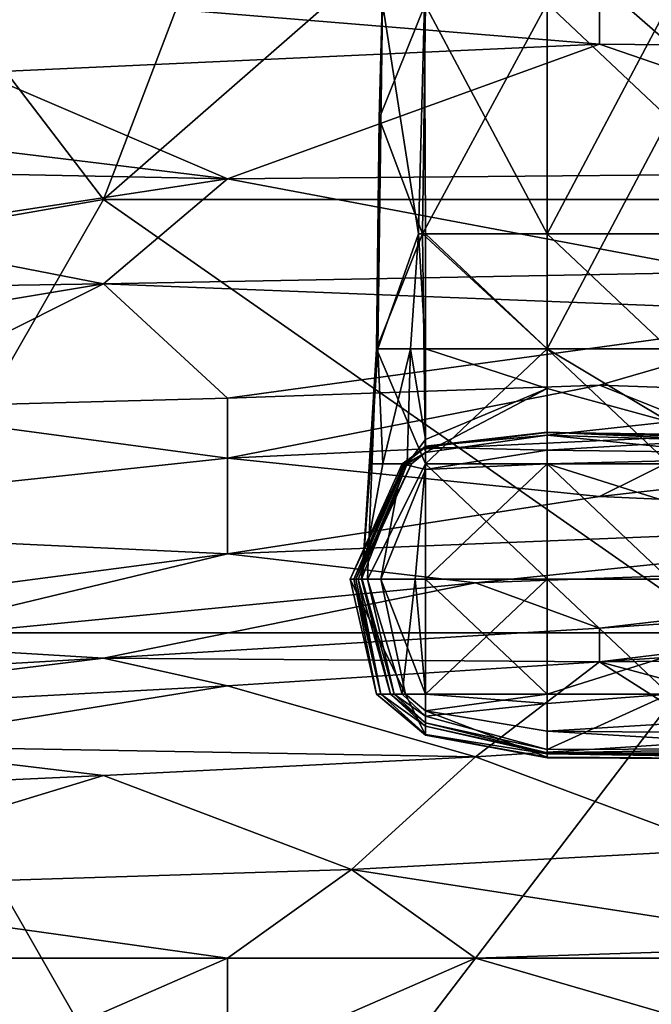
# Model space of a CAD drawing. Extents: x -161 to 11, y -10 to 160.
# Tile 412 of 499: x 0.8068 to 0.8296, y 0.1552 to 0.1907. Entities that reach past the tile are written whole.
import ezdxf

# ---------------------------------------------------------------- set-up
doc = ezdxf.new("R2010")
doc.units = 0
doc.header["$MEASUREMENT"] = 0
doc.layers.get('0').update_dxf_attribs({"linetype": 'CONTINUOUS'})

msp = doc.modelspace()

# ---------------------------------------------------------------- linework, layer by layer
for points in [[(0.800882, 0.195912, 0.268057), (0.818766, 0.20763, 0.267811), (0.809824, 0.184193, 0.267769)], [(0.823237, 0.195912, 0.267746), (0.809824, 0.184193, 0.267769), (0.818766, 0.20763, 0.267811)], [(0.832179, 0.20763, 0.267656), (0.83665, 0.184193, 0.267437), (0.823237, 0.195912, 0.267746)], [(0.809824, 0.184193, 0.267769), (0.787468, 0.180287, 0.267981), (0.800882, 0.195912, 0.268057)], [(0.809824, 0.184193, 0.267769), (0.823237, 0.195912, 0.267746), (0.83665, 0.184193, 0.267437)], [(0.819765, 0.187109, 0.221806), (0.819889, 0.191259, 0.225563), (0.819977, 0.195409, 0.221806)], [(0.819765, 0.187109, 0.221806), (0.819977, 0.195409, 0.221806), (0.821433, 0.191259, 0.218108)], [(0.825822, 0.195409, 0.231285), (0.821391, 0.191259, 0.22932), (0.825822, 0.182959, 0.23146)], [(0.830212, 0.191259, 0.230876), (0.825822, 0.195409, 0.231285), (0.825822, 0.182959, 0.23146)], [(0.825822, 0.191259, 0.216621), (0.830212, 0.195409, 0.216487), (0.830212, 0.187109, 0.216556)], [(0.800882, 0.192005, 0.511134), (0.827708, 0.189788, 0.502737), (0.827708, 0.192782, 0.514456)], [(0.827708, 0.192782, 0.514456), (0.845592, 0.189621, 0.502737), (0.841121, 0.191585, 0.51055)], [(0.845592, 0.189621, 0.502737), (0.827708, 0.192782, 0.514456), (0.827708, 0.189788, 0.502737)], [(0.827708, 0.189788, 0.502737), (0.800882, 0.192005, 0.511134), (0.805353, 0.188767, 0.498831)], [(0.819712, 0.178809, 0.225563), (0.821183, 0.182959, 0.22932), (0.819889, 0.191259, 0.225563)], [(0.819889, 0.191259, 0.225563), (0.819765, 0.187109, 0.221806), (0.819712, 0.178809, 0.225563)], [(0.819765, 0.187109, 0.221806), (0.821433, 0.191259, 0.218108), (0.821319, 0.182959, 0.218049)], [(0.821391, 0.191259, 0.22932), (0.819889, 0.191259, 0.225563), (0.821183, 0.182959, 0.22932)], [(0.821391, 0.191259, 0.22932), (0.821183, 0.182959, 0.22932), (0.821433, 0.182959, 0.229582)], [(0.821319, 0.182959, 0.218049), (0.821433, 0.191259, 0.218108), (0.825822, 0.191259, 0.216621)], [(0.825822, 0.178809, 0.216605), (0.821319, 0.182959, 0.218049), (0.825822, 0.191259, 0.216621)], [(0.821433, 0.182959, 0.229582), (0.825822, 0.182959, 0.23146), (0.821391, 0.191259, 0.22932)], [(0.825822, 0.182959, 0.23146), (0.830212, 0.182959, 0.230782), (0.830212, 0.191259, 0.230876)], [(0.825822, 0.178809, 0.216605), (0.825822, 0.191259, 0.216621), (0.830212, 0.187109, 0.216556)], [(0.805353, 0.188767, 0.498831), (0.814295, 0.184941, 0.483206), (0.827708, 0.189788, 0.502737)], [(0.841121, 0.185182, 0.483206), (0.827708, 0.189788, 0.502737), (0.814295, 0.184941, 0.483206)], [(0.827708, 0.189788, 0.502737), (0.841121, 0.185182, 0.483206), (0.845592, 0.189621, 0.502737)], [(0.782997, 0.188752, 0.498831), (0.778526, 0.18566, 0.487112), (0.814295, 0.184941, 0.483206)], [(0.782997, 0.188752, 0.498831), (0.814295, 0.184941, 0.483206), (0.805353, 0.188767, 0.498831)], [(0.819712, 0.178809, 0.225563), (0.819765, 0.187109, 0.221806), (0.819668, 0.178809, 0.221806)], [(0.819765, 0.187109, 0.221806), (0.821319, 0.182959, 0.218049), (0.819668, 0.178809, 0.221806)], [(0.825822, 0.178809, 0.216605), (0.830212, 0.187109, 0.216556), (0.830212, 0.178809, 0.21663)], [(0.778526, 0.18566, 0.487112), (0.800882, 0.182898, 0.475394), (0.814295, 0.184941, 0.483206)], [(0.800882, 0.182898, 0.475394), (0.809824, 0.181158, 0.467581), (0.814295, 0.184941, 0.483206)], [(0.814295, 0.184941, 0.483206), (0.809824, 0.181158, 0.467581), (0.832179, 0.181578, 0.467581)], [(0.832179, 0.181578, 0.467581), (0.841121, 0.185182, 0.483206), (0.814295, 0.184941, 0.483206)], [(0.787468, 0.180287, 0.267981), (0.809824, 0.184193, 0.267769), (0.800882, 0.168568, 0.267513)], [(0.832179, 0.168568, 0.267137), (0.800882, 0.168568, 0.267513), (0.809824, 0.184193, 0.267769)], [(0.83665, 0.184193, 0.267437), (0.832179, 0.168568, 0.267137), (0.809824, 0.184193, 0.267769)], [(0.800882, 0.182898, 0.475394), (0.782997, 0.180736, 0.467581), (0.809824, 0.181158, 0.467581)], [(0.821319, 0.182959, 0.218049), (0.821433, 0.174659, 0.217783), (0.819668, 0.178809, 0.221806)], [(0.821183, 0.182959, 0.22932), (0.819712, 0.178809, 0.225563), (0.820894, 0.178809, 0.22932)], [(0.821183, 0.182959, 0.22932), (0.820894, 0.178809, 0.22932), (0.821433, 0.178809, 0.230058)], [(0.821433, 0.178809, 0.230058), (0.821433, 0.182959, 0.229582), (0.821183, 0.182959, 0.22932)], [(0.821433, 0.174659, 0.217783), (0.821319, 0.182959, 0.218049), (0.825822, 0.178809, 0.216605)], [(0.825822, 0.178809, 0.232027), (0.825822, 0.182959, 0.23146), (0.821433, 0.182959, 0.229582)], [(0.821433, 0.178809, 0.230058), (0.825822, 0.178809, 0.232027), (0.821433, 0.182959, 0.229582)], [(0.830212, 0.182959, 0.230782), (0.825822, 0.182959, 0.23146), (0.830212, 0.178809, 0.230911)], [(0.830212, 0.178809, 0.230911), (0.825822, 0.182959, 0.23146), (0.825822, 0.178809, 0.232027)], [(0.809824, 0.181158, 0.467581), (0.83665, 0.180096, 0.459769), (0.832179, 0.181578, 0.467581)], [(0.809824, 0.181158, 0.467581), (0.782997, 0.180736, 0.467581), (0.791939, 0.178171, 0.455862)], [(0.791939, 0.178171, 0.455862), (0.800882, 0.176667, 0.44805), (0.809824, 0.181158, 0.467581)], [(0.814295, 0.17703, 0.44805), (0.809824, 0.181158, 0.467581), (0.800882, 0.176667, 0.44805)], [(0.809824, 0.181158, 0.467581), (0.814295, 0.17703, 0.44805), (0.83665, 0.180096, 0.459769)], [(0.827708, 0.177499, 0.44805), (0.83665, 0.180096, 0.459769), (0.814295, 0.17703, 0.44805)], [(0.83665, 0.177186, 0.444144), (0.83665, 0.180096, 0.459769), (0.827708, 0.177499, 0.44805)], [(0.819147, 0.170509, 0.225563), (0.819456, 0.174659, 0.225563), (0.819668, 0.178809, 0.221806)], [(0.819668, 0.178809, 0.221806), (0.819339, 0.170509, 0.221806), (0.819147, 0.170509, 0.225563)], [(0.821433, 0.174659, 0.217783), (0.819339, 0.170509, 0.221806), (0.819668, 0.178809, 0.221806)], [(0.819456, 0.174659, 0.225563), (0.8199, 0.174659, 0.22932), (0.819712, 0.178809, 0.225563)], [(0.819668, 0.178809, 0.221806), (0.819456, 0.174659, 0.225563), (0.819712, 0.178809, 0.225563)], [(0.820894, 0.178809, 0.22932), (0.819712, 0.178809, 0.225563), (0.8199, 0.174659, 0.22932)], [(0.8199, 0.174659, 0.22932), (0.82077, 0.174659, 0.233077), (0.820894, 0.178809, 0.22932)], [(0.821433, 0.175538, 0.233077), (0.820894, 0.178809, 0.22932), (0.82077, 0.174659, 0.233077)], [(0.821433, 0.178809, 0.230058), (0.820894, 0.178809, 0.22932), (0.821433, 0.175538, 0.233077)], [(0.825822, 0.177375, 0.233077), (0.825822, 0.178809, 0.232027), (0.821433, 0.178809, 0.230058)], [(0.825822, 0.177375, 0.233077), (0.821433, 0.178809, 0.230058), (0.821433, 0.175538, 0.233077)], [(0.821433, 0.174659, 0.217783), (0.825822, 0.178809, 0.216605), (0.825822, 0.174659, 0.216633)], [(0.825822, 0.178809, 0.232027), (0.830212, 0.176179, 0.233077), (0.830212, 0.178809, 0.230911)], [(0.830212, 0.176179, 0.233077), (0.825822, 0.178809, 0.232027), (0.825822, 0.177375, 0.233077)], [(0.830212, 0.178809, 0.21663), (0.830212, 0.174659, 0.216886), (0.825822, 0.178809, 0.216605)], [(0.825822, 0.174659, 0.216633), (0.825822, 0.178809, 0.216605), (0.830212, 0.174659, 0.216886)], [(0.814295, 0.174866, 0.436331), (0.832179, 0.175712, 0.436331), (0.827708, 0.177499, 0.44805)], [(0.814295, 0.17703, 0.44805), (0.814295, 0.174866, 0.436331), (0.827708, 0.177499, 0.44805)], [(0.827708, 0.177499, 0.44805), (0.832179, 0.175712, 0.436331), (0.83665, 0.177186, 0.444144)], [(0.825822, 0.175691, 0.236834), (0.825822, 0.177375, 0.233077), (0.821433, 0.175071, 0.236834)], [(0.821433, 0.175071, 0.236834), (0.825822, 0.177375, 0.233077), (0.821433, 0.175538, 0.233077)], [(0.825822, 0.177375, 0.233077), (0.825822, 0.175691, 0.236834), (0.830212, 0.176179, 0.233077)], [(0.800882, 0.176667, 0.44805), (0.814295, 0.174866, 0.436331), (0.814295, 0.17703, 0.44805)], [(0.800882, 0.176667, 0.44805), (0.791939, 0.172474, 0.428893), (0.814295, 0.174866, 0.436331)], [(0.825822, 0.175691, 0.236834), (0.830212, 0.175249, 0.236834), (0.830212, 0.176179, 0.233077)], [(0.814295, 0.174866, 0.436331), (0.827708, 0.173483, 0.424612), (0.832179, 0.175712, 0.436331)], [(0.821433, 0.17527, 0.251863), (0.825822, 0.175789, 0.263134), (0.825822, 0.175804, 0.244349)], [(0.825822, 0.175804, 0.244349), (0.821433, 0.175298, 0.244349), (0.821433, 0.17527, 0.251863)], [(0.825822, 0.175691, 0.236834), (0.821433, 0.175298, 0.244349), (0.825822, 0.175804, 0.244349)], [(0.825822, 0.175153, 0.266891), (0.825822, 0.175789, 0.263134), (0.821433, 0.175261, 0.263134)], [(0.821433, 0.175261, 0.263134), (0.825822, 0.175789, 0.263134), (0.821433, 0.17527, 0.251863)], [(0.825822, 0.175789, 0.263134), (0.834601, 0.175567, 0.244349), (0.825822, 0.175804, 0.244349)], [(0.834601, 0.175567, 0.244349), (0.834601, 0.175409, 0.240592), (0.825822, 0.175804, 0.244349)], [(0.825822, 0.175804, 0.244349), (0.834601, 0.175409, 0.240592), (0.825822, 0.175691, 0.236834)], [(0.825822, 0.175789, 0.263134), (0.825822, 0.175153, 0.266891), (0.834601, 0.175676, 0.263134)], [(0.834601, 0.175676, 0.263134), (0.834601, 0.175656, 0.259377), (0.825822, 0.175789, 0.263134)], [(0.825822, 0.175789, 0.263134), (0.834601, 0.175656, 0.259377), (0.834601, 0.175567, 0.244349)], [(0.841121, 0.174987, 0.428519), (0.832179, 0.175712, 0.436331), (0.827708, 0.173483, 0.424612)], [(0.821433, 0.175538, 0.233077), (0.82077, 0.174659, 0.233077), (0.821433, 0.175071, 0.236834)], [(0.825822, 0.175691, 0.236834), (0.821433, 0.175071, 0.236834), (0.821433, 0.175298, 0.244349)], [(0.834601, 0.175409, 0.240592), (0.830212, 0.175249, 0.236834), (0.825822, 0.175691, 0.236834)], [(0.834601, 0.175676, 0.263134), (0.825822, 0.175153, 0.266891), (0.838991, 0.174988, 0.266891)], [(0.820594, 0.174659, 0.263134), (0.821433, 0.175261, 0.263134), (0.820675, 0.174659, 0.259377)], [(0.821433, 0.17446, 0.266891), (0.821433, 0.175261, 0.263134), (0.820594, 0.174659, 0.263134)], [(0.820647, 0.174659, 0.244349), (0.821433, 0.175298, 0.244349), (0.820717, 0.174659, 0.240592)], [(0.821433, 0.175298, 0.244349), (0.820647, 0.174659, 0.244349), (0.821433, 0.17527, 0.251863)], [(0.821433, 0.17527, 0.251863), (0.820647, 0.174659, 0.244349), (0.820675, 0.174659, 0.259377)], [(0.820675, 0.174659, 0.259377), (0.821433, 0.175261, 0.263134), (0.821433, 0.17527, 0.251863)], [(0.821433, 0.175298, 0.244349), (0.821433, 0.175071, 0.236834), (0.820717, 0.174659, 0.240592)], [(0.821433, 0.175071, 0.236834), (0.820926, 0.174659, 0.236834), (0.820717, 0.174659, 0.240592)], [(0.82077, 0.174659, 0.233077), (0.820926, 0.174659, 0.236834), (0.821433, 0.175071, 0.236834)], [(0.821433, 0.175261, 0.263134), (0.821433, 0.17446, 0.266891), (0.825822, 0.175153, 0.266891)], [(0.821433, 0.17446, 0.266891), (0.825822, 0.174659, 0.267407), (0.825822, 0.175153, 0.266891)], [(0.838991, 0.174988, 0.266891), (0.825822, 0.175153, 0.266891), (0.825822, 0.174659, 0.267407)], [(0.825822, 0.174659, 0.267407), (0.838991, 0.174659, 0.267246), (0.838991, 0.174988, 0.266891)], [(0.827708, 0.173483, 0.424612), (0.845592, 0.172678, 0.412894), (0.841121, 0.174987, 0.428519)], [(0.791939, 0.172474, 0.428893), (0.814295, 0.171416, 0.4168), (0.814295, 0.174866, 0.436331)], [(0.814295, 0.174866, 0.436331), (0.814295, 0.171416, 0.4168), (0.827708, 0.173483, 0.424612)], [(0.818845, 0.170509, 0.259377), (0.818716, 0.170509, 0.263134), (0.820675, 0.174659, 0.259377)], [(0.818716, 0.170509, 0.263134), (0.819821, 0.170509, 0.266891), (0.820594, 0.174659, 0.263134)], [(0.820675, 0.174659, 0.259377), (0.818716, 0.170509, 0.263134), (0.820594, 0.174659, 0.263134)], [(0.820647, 0.174659, 0.244349), (0.818845, 0.170509, 0.259377), (0.820675, 0.174659, 0.259377)], [(0.818845, 0.170509, 0.259377), (0.820647, 0.174659, 0.244349), (0.818924, 0.170509, 0.240592)], [(0.820717, 0.174659, 0.240592), (0.818924, 0.170509, 0.240592), (0.820647, 0.174659, 0.244349)], [(0.820926, 0.174659, 0.236834), (0.818924, 0.170509, 0.240592), (0.820717, 0.174659, 0.240592)], [(0.818924, 0.170509, 0.240592), (0.820926, 0.174659, 0.236834), (0.819007, 0.170509, 0.236834)], [(0.82077, 0.174659, 0.233077), (0.819007, 0.170509, 0.236834), (0.820926, 0.174659, 0.236834)], [(0.819007, 0.170509, 0.236834), (0.82077, 0.174659, 0.233077), (0.819125, 0.170509, 0.233077)], [(0.8199, 0.174659, 0.22932), (0.819125, 0.170509, 0.233077), (0.82077, 0.174659, 0.233077)], [(0.819125, 0.170509, 0.233077), (0.8199, 0.174659, 0.22932), (0.819129, 0.170509, 0.22932)], [(0.819456, 0.174659, 0.225563), (0.819129, 0.170509, 0.22932), (0.8199, 0.174659, 0.22932)], [(0.819129, 0.170509, 0.22932), (0.819456, 0.174659, 0.225563), (0.819147, 0.170509, 0.225563)], [(0.821433, 0.174659, 0.217783), (0.821056, 0.170509, 0.218049), (0.819339, 0.170509, 0.221806)], [(0.819821, 0.170509, 0.266891), (0.821433, 0.17446, 0.266891), (0.820594, 0.174659, 0.263134)], [(0.821056, 0.170509, 0.218049), (0.821433, 0.174659, 0.217783), (0.825822, 0.170509, 0.21674)], [(0.825822, 0.170509, 0.26881), (0.825822, 0.174659, 0.267407), (0.821433, 0.170509, 0.268144)], [(0.825822, 0.174659, 0.267407), (0.821433, 0.17446, 0.266891), (0.821433, 0.170509, 0.268144)], [(0.825822, 0.170509, 0.21674), (0.821433, 0.174659, 0.217783), (0.825822, 0.174659, 0.216633)], [(0.825822, 0.174659, 0.267407), (0.838991, 0.170509, 0.268834), (0.838991, 0.174659, 0.267246)], [(0.825822, 0.174659, 0.267407), (0.825822, 0.170509, 0.26881), (0.838991, 0.170509, 0.268834)], [(0.830212, 0.174659, 0.216886), (0.830212, 0.170509, 0.217135), (0.825822, 0.174659, 0.216633)], [(0.825822, 0.170509, 0.21674), (0.825822, 0.174659, 0.216633), (0.830212, 0.170509, 0.217135)], [(0.821433, 0.17446, 0.266891), (0.819821, 0.170509, 0.266891), (0.821433, 0.170509, 0.268144)], [(0.827708, 0.173483, 0.424612), (0.814295, 0.171416, 0.4168), (0.845592, 0.172678, 0.412894)], [(0.814295, 0.171416, 0.4168), (0.823237, 0.170371, 0.408987), (0.845592, 0.172678, 0.412894)], [(0.823237, 0.170371, 0.408987), (0.850063, 0.171346, 0.405081), (0.845592, 0.172678, 0.412894)], [(0.814295, 0.171416, 0.4168), (0.791939, 0.172474, 0.428893), (0.791939, 0.168481, 0.408987)], [(0.814295, 0.171416, 0.4168), (0.791939, 0.168481, 0.408987), (0.800882, 0.168193, 0.405081)], [(0.814295, 0.171416, 0.4168), (0.800882, 0.168193, 0.405081), (0.823237, 0.170371, 0.408987)], [(0.850063, 0.171346, 0.405081), (0.823237, 0.170371, 0.408987), (0.827708, 0.168738, 0.401175)], [(0.827708, 0.168738, 0.401175), (0.850063, 0.170258, 0.401175), (0.850063, 0.171346, 0.405081)], [(0.819821, 0.170509, 0.266891), (0.818716, 0.170509, 0.263134), (0.820717, 0.166359, 0.266891)], [(0.818716, 0.170509, 0.263134), (0.819669, 0.166359, 0.263134), (0.820717, 0.166359, 0.266891)], [(0.818845, 0.170509, 0.259377), (0.819669, 0.166359, 0.263134), (0.818716, 0.170509, 0.263134)], [(0.81982, 0.166359, 0.248106), (0.819669, 0.166359, 0.263134), (0.818845, 0.170509, 0.259377)], [(0.818924, 0.170509, 0.240592), (0.81982, 0.166359, 0.248106), (0.818845, 0.170509, 0.259377)], [(0.818924, 0.170509, 0.240592), (0.819007, 0.170509, 0.236834), (0.81982, 0.166359, 0.248106)], [(0.81982, 0.166359, 0.248106), (0.819007, 0.170509, 0.236834), (0.820171, 0.166359, 0.233077)], [(0.819125, 0.170509, 0.233077), (0.820171, 0.166359, 0.233077), (0.819007, 0.170509, 0.236834)], [(0.819129, 0.170509, 0.22932), (0.820171, 0.166359, 0.233077), (0.819125, 0.170509, 0.233077)], [(0.819147, 0.170509, 0.225563), (0.820171, 0.166359, 0.233077), (0.819129, 0.170509, 0.22932)], [(0.820171, 0.166359, 0.233077), (0.819147, 0.170509, 0.225563), (0.820305, 0.166359, 0.225563)], [(0.819339, 0.170509, 0.221806), (0.820305, 0.166359, 0.225563), (0.819147, 0.170509, 0.225563)], [(0.820305, 0.166359, 0.225563), (0.819339, 0.170509, 0.221806), (0.82059, 0.166359, 0.221806)], [(0.819339, 0.170509, 0.221806), (0.821056, 0.170509, 0.218049), (0.82059, 0.166359, 0.221806)], [(0.821433, 0.170509, 0.268144), (0.819821, 0.170509, 0.266891), (0.821433, 0.166359, 0.267435)], [(0.820717, 0.166359, 0.266891), (0.821433, 0.166359, 0.267435), (0.819821, 0.170509, 0.266891)], [(0.821433, 0.166359, 0.219861), (0.82059, 0.166359, 0.221806), (0.821056, 0.170509, 0.218049)], [(0.821433, 0.166359, 0.219861), (0.821056, 0.170509, 0.218049), (0.825822, 0.170509, 0.21674)], [(0.825822, 0.166359, 0.268099), (0.825822, 0.170509, 0.26881), (0.821433, 0.170509, 0.268144)], [(0.821433, 0.170509, 0.268144), (0.821433, 0.166359, 0.267435), (0.825822, 0.166359, 0.268099)], [(0.821433, 0.166359, 0.219861), (0.825822, 0.170509, 0.21674), (0.825822, 0.166026, 0.218049)], [(0.84777, 0.166359, 0.268226), (0.838991, 0.170509, 0.268834), (0.825822, 0.166359, 0.268099)], [(0.838991, 0.170509, 0.268834), (0.825822, 0.170509, 0.26881), (0.825822, 0.166359, 0.268099)], [(0.830212, 0.170509, 0.217135), (0.830212, 0.166359, 0.21799), (0.825822, 0.170509, 0.21674)], [(0.830212, 0.166359, 0.21799), (0.825822, 0.166026, 0.218049), (0.825822, 0.170509, 0.21674)], [(0.823237, 0.170371, 0.408987), (0.800882, 0.168193, 0.405081), (0.809824, 0.167662, 0.401175)], [(0.809824, 0.167662, 0.401175), (0.827708, 0.168738, 0.401175), (0.823237, 0.170371, 0.408987)], [(0.827708, 0.167522, 0.397269), (0.859005, 0.169617, 0.397269), (0.850063, 0.170258, 0.401175)], [(0.827708, 0.168738, 0.401175), (0.827708, 0.167522, 0.397269), (0.850063, 0.170258, 0.401175)], [(0.827708, 0.167522, 0.397269), (0.854534, 0.167764, 0.393362), (0.859005, 0.169617, 0.397269)], [(0.809824, 0.167662, 0.401175), (0.827708, 0.167522, 0.397269), (0.827708, 0.168738, 0.401175)], [(0.800882, 0.168568, 0.267513), (0.814295, 0.14513, 0.266687), (0.782997, 0.156849, 0.267292)], [(0.814295, 0.14513, 0.266687), (0.800882, 0.168568, 0.267513), (0.832179, 0.168568, 0.267137)], [(0.814295, 0.14513, 0.266687), (0.832179, 0.168568, 0.267137), (0.841121, 0.152943, 0.266593)], [(0.809824, 0.167662, 0.401175), (0.800882, 0.168193, 0.405081), (0.79641, 0.166884, 0.401175)], [(0.814295, 0.166658, 0.397269), (0.809824, 0.167662, 0.401175), (0.791939, 0.165464, 0.397269)], [(0.809824, 0.167662, 0.401175), (0.79641, 0.166884, 0.401175), (0.791939, 0.165464, 0.397269)], [(0.809824, 0.167662, 0.401175), (0.814295, 0.166658, 0.397269), (0.827708, 0.167522, 0.397269)], [(0.854534, 0.167764, 0.393362), (0.827708, 0.167522, 0.397269), (0.832179, 0.166325, 0.393362)], [(0.823237, 0.164099, 0.389456), (0.827708, 0.167522, 0.397269), (0.814295, 0.166658, 0.397269)], [(0.823237, 0.164099, 0.389456), (0.832179, 0.164674, 0.389456), (0.827708, 0.167522, 0.397269)], [(0.832179, 0.164674, 0.389456), (0.832179, 0.166325, 0.393362), (0.827708, 0.167522, 0.397269)], [(0.814295, 0.166658, 0.397269), (0.791939, 0.165464, 0.397269), (0.800882, 0.1645, 0.393362)], [(0.823237, 0.164099, 0.389456), (0.814295, 0.166658, 0.397269), (0.800882, 0.1645, 0.393362)], [(0.820717, 0.166359, 0.266891), (0.819669, 0.166359, 0.263134), (0.821433, 0.164888, 0.263134)], [(0.821433, 0.164888, 0.263134), (0.819669, 0.166359, 0.263134), (0.821433, 0.164901, 0.248106)], [(0.819669, 0.166359, 0.263134), (0.81982, 0.166359, 0.248106), (0.821433, 0.164901, 0.248106)], [(0.821433, 0.164901, 0.248106), (0.81982, 0.166359, 0.248106), (0.821433, 0.165201, 0.233077)], [(0.820171, 0.166359, 0.233077), (0.821433, 0.165201, 0.233077), (0.81982, 0.166359, 0.248106)], [(0.821433, 0.165201, 0.233077), (0.820171, 0.166359, 0.233077), (0.821433, 0.165327, 0.225563)], [(0.820305, 0.166359, 0.225563), (0.821433, 0.165327, 0.225563), (0.820171, 0.166359, 0.233077)], [(0.821433, 0.165327, 0.225563), (0.820305, 0.166359, 0.225563), (0.821433, 0.165572, 0.221806)], [(0.82059, 0.166359, 0.221806), (0.821433, 0.165572, 0.221806), (0.820305, 0.166359, 0.225563)], [(0.821433, 0.166359, 0.219861), (0.821433, 0.165572, 0.221806), (0.82059, 0.166359, 0.221806)], [(0.821433, 0.165762, 0.266891), (0.821433, 0.166359, 0.267435), (0.820717, 0.166359, 0.266891)], [(0.821433, 0.165762, 0.266891), (0.820717, 0.166359, 0.266891), (0.821433, 0.164888, 0.263134)], [(0.825822, 0.166026, 0.218049), (0.821433, 0.165572, 0.221806), (0.821433, 0.166359, 0.219861)], [(0.825822, 0.166359, 0.268099), (0.821433, 0.166359, 0.267435), (0.821433, 0.165762, 0.266891)], [(0.825822, 0.165021, 0.266891), (0.825822, 0.166359, 0.268099), (0.821433, 0.165762, 0.266891)], [(0.825822, 0.164368, 0.221806), (0.830212, 0.166359, 0.21799), (0.834601, 0.164404, 0.221806)], [(0.825822, 0.164368, 0.221806), (0.825822, 0.166026, 0.218049), (0.830212, 0.166359, 0.21799)], [(0.84777, 0.166359, 0.268226), (0.825822, 0.166359, 0.268099), (0.825822, 0.165021, 0.266891)], [(0.843381, 0.164869, 0.266891), (0.84777, 0.166359, 0.268226), (0.825822, 0.165021, 0.266891)], [(0.821433, 0.165572, 0.221806), (0.825822, 0.166026, 0.218049), (0.825822, 0.164368, 0.221806)], [(0.825822, 0.164092, 0.263134), (0.825822, 0.165021, 0.266891), (0.821433, 0.165762, 0.266891)], [(0.821433, 0.165762, 0.266891), (0.821433, 0.164888, 0.263134), (0.825822, 0.164092, 0.263134)], [(0.821433, 0.165327, 0.225563), (0.821433, 0.165572, 0.221806), (0.825822, 0.164368, 0.221806)], [(0.821433, 0.165201, 0.233077), (0.821433, 0.165327, 0.225563), (0.825822, 0.164247, 0.225563)], [(0.825822, 0.164247, 0.225563), (0.821433, 0.165327, 0.225563), (0.825822, 0.164368, 0.221806)], [(0.821433, 0.165201, 0.233077), (0.825822, 0.164206, 0.236834), (0.821433, 0.164901, 0.248106)], [(0.825822, 0.164206, 0.236834), (0.821433, 0.165201, 0.233077), (0.825822, 0.164247, 0.225563)], [(0.821433, 0.164888, 0.263134), (0.821433, 0.164901, 0.248106), (0.825822, 0.164062, 0.251863)], [(0.825822, 0.164062, 0.251863), (0.821433, 0.164901, 0.248106), (0.825822, 0.164206, 0.236834)], [(0.825822, 0.164092, 0.263134), (0.821433, 0.164888, 0.263134), (0.825822, 0.164062, 0.251863)], [(0.843381, 0.163968, 0.263134), (0.825822, 0.165021, 0.266891), (0.825822, 0.164092, 0.263134)], [(0.825822, 0.165021, 0.266891), (0.843381, 0.163968, 0.263134), (0.843381, 0.164869, 0.266891)], [(0.800882, 0.1645, 0.393362), (0.79641, 0.162814, 0.389456), (0.809824, 0.163434, 0.389456)], [(0.809824, 0.163434, 0.389456), (0.823237, 0.164099, 0.389456), (0.800882, 0.1645, 0.393362)], [(0.823237, 0.164099, 0.389456), (0.832179, 0.160755, 0.381814), (0.832179, 0.164674, 0.389456)], [(0.825822, 0.164247, 0.225563), (0.834601, 0.164404, 0.221806), (0.843381, 0.164211, 0.225563)], [(0.825822, 0.164247, 0.225563), (0.825822, 0.164368, 0.221806), (0.834601, 0.164404, 0.221806)], [(0.809824, 0.163434, 0.389456), (0.818766, 0.160038, 0.381644), (0.823237, 0.164099, 0.389456)], [(0.823237, 0.164099, 0.389456), (0.818766, 0.160038, 0.381644), (0.832179, 0.160755, 0.381814)], [(0.825822, 0.164206, 0.236834), (0.825822, 0.164247, 0.225563), (0.838991, 0.164149, 0.22932)], [(0.838991, 0.164149, 0.22932), (0.825822, 0.164247, 0.225563), (0.843381, 0.164211, 0.225563)], [(0.825822, 0.164206, 0.236834), (0.838991, 0.164149, 0.22932), (0.838991, 0.16401, 0.248106)], [(0.825822, 0.164062, 0.251863), (0.825822, 0.164206, 0.236834), (0.838991, 0.16401, 0.248106)], [(0.843381, 0.163968, 0.263134), (0.825822, 0.164092, 0.263134), (0.838991, 0.163995, 0.25562)], [(0.838991, 0.16401, 0.248106), (0.838991, 0.163995, 0.25562), (0.825822, 0.164092, 0.263134)], [(0.825822, 0.164092, 0.263134), (0.825822, 0.164062, 0.251863), (0.838991, 0.16401, 0.248106)], [(0.79641, 0.162814, 0.389456), (0.79641, 0.159341, 0.381644), (0.809824, 0.163434, 0.389456)], [(0.809824, 0.163434, 0.389456), (0.79641, 0.159341, 0.381644), (0.818766, 0.160038, 0.381644)], [(0.818766, 0.160038, 0.381644), (0.83665, 0.157279, 0.377737), (0.832179, 0.160755, 0.381814)], [(0.79641, 0.159341, 0.381644), (0.814295, 0.156849, 0.377944), (0.818766, 0.160038, 0.381644)], [(0.814295, 0.156849, 0.377944), (0.823237, 0.156849, 0.377778), (0.818766, 0.160038, 0.381644)], [(0.83665, 0.157279, 0.377737), (0.818766, 0.160038, 0.381644), (0.823237, 0.156849, 0.377778)], [(0.79641, 0.159341, 0.381644), (0.79641, 0.156849, 0.37816), (0.814295, 0.156849, 0.377944)], [(0.83665, 0.157279, 0.377737), (0.823237, 0.156849, 0.377778), (0.841121, 0.156849, 0.377425)], [(0.814295, 0.14513, 0.266687), (0.787468, 0.141224, 0.266826), (0.782997, 0.156849, 0.267292)], [(0.805353, 0.152943, 0.378585), (0.814295, 0.156849, 0.377944), (0.79641, 0.156849, 0.37816)], [(0.805353, 0.152943, 0.378585), (0.814295, 0.152943, 0.378632), (0.814295, 0.156849, 0.377944)], [(0.83665, 0.152943, 0.378655), (0.823237, 0.156849, 0.377778), (0.814295, 0.152943, 0.378632)], [(0.823237, 0.156849, 0.377778), (0.814295, 0.156849, 0.377944), (0.814295, 0.152943, 0.378632)], [(0.83665, 0.152943, 0.378655), (0.841121, 0.156849, 0.377425), (0.823237, 0.156849, 0.377778)]]:
    msp.add_3dface(points)

doc.saveas('drawing.dxf')
